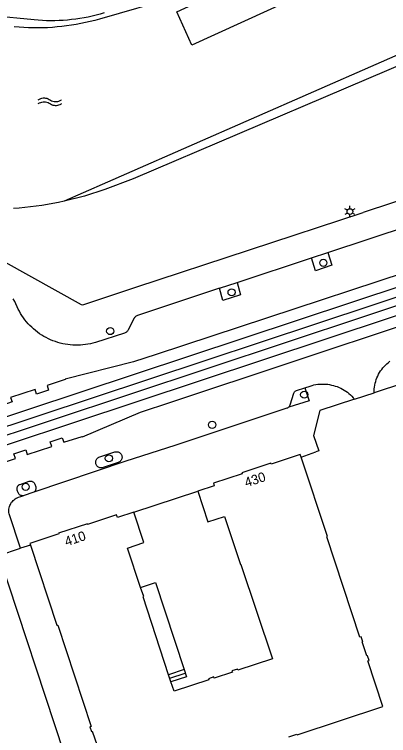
# Model space of a CAD drawing. Extents: x 122462 to 123306, y 485548 to 486417.
# Drawn here: x 122924.9 to 122983.5, y 486167.9 to 486281.1 of the extents above; entities that cross this region are included whole.
import ezdxf

# ---------------------------------------------------------------- set-up
doc = ezdxf.new("R2010")
doc.units = 0
for name, color, linetype in [('B-WE-IE-MEUBILAIR_WEGMEUBILAIR_VERKEERSBORD-S', 7, 'Continuous'), ('Level 1', 7, 'Continuous'), ('Level 12', 7, 'Continuous'), ('Level 16', 7, 'Continuous'), ('Level 17', 7, 'Continuous'), ('Level 19', 7, 'Continuous'), ('Level 30', 7, 'Continuous'), ('Level 31', 7, 'Continuous'), ('Level 33', 7, 'Continuous'), ('Level 37', 7, 'Continuous'), ('Level 50', 7, 'Continuous'), ('Level 53', 7, 'Continuous'), ('Level 55', 7, 'Continuous'), ('N werkgrens', 7, 'Continuous')]:
    doc.layers.add(name, color=color, linetype=linetype)

msp = doc.modelspace()

# ---------------------------------------------------------------- linework, layer by layer
at = {"layer": 'Level 1'}
msp.add_line((122949.42, 486176.31), (122949.06, 486177.43), dxfattribs=at)
for points in [[(122969.84, 486211.57), (122969.7, 486211.99), (122965.13, 486210.49), (122965.09, 486210.62), (122960.52, 486209.12), (122960.56, 486208.99), (122956.08, 486207.51), (122956.22, 486207.1), (122953.62, 486206.25)], [(122967.91, 486167.68), (122969.17, 486168.1), (122969.22, 486167.99), (122982.62, 486172.46), (122980.28, 486179.59), (122980.48, 486179.65), (122980.23, 486180.41), (122980.14, 486180.38), (122979.42, 486182.59), (122979.5, 486182.61), (122979.25, 486183.37), (122979.05, 486183.31), (122973.86, 486199.08), (122973.98, 486199.14), (122969.84, 486211.57)], [(122953.62, 486206.25), (122955.22, 486201.43), (122957.82, 486202.28), (122960.31, 486194.73), (122960.39, 486194.75), (122965.34, 486179.91), (122959.9, 486178.12), (122959.84, 486178.3), (122958.99, 486178.02), (122959.05, 486177.84), (122956.2, 486176.9), (122956.14, 486177.08), (122955.3, 486176.8), (122955.36, 486176.62), (122949.91, 486174.83), (122949.42, 486176.31)], [(122943.62, 486202.97), (122941.05, 486202.11), (122940.91, 486202.53), (122936.36, 486201.03), (122936.33, 486201.12), (122931.8, 486199.64), (122931.83, 486199.54), (122927.29, 486198.04), (122927.38, 486197.77)], [(122944.67, 486191.12), (122942.6, 486197.31), (122945.17, 486198.18), (122943.62, 486202.97)], [(122927.38, 486197.77), (122931.54, 486185.2), (122931.67, 486185.2), (122936.9, 486169.29), (122936.71, 486169.23), (122936.95, 486168.5), (122937.09, 486168.55), (122937.83, 486166.29), (122937.69, 486166.24), (122937.92, 486165.55), (122938.11, 486165.61), (122940.47, 486158.43), (122957.01, 486163.96)], [(122949.06, 486177.43), (122945.05, 486189.65), (122945.15, 486189.69), (122944.67, 486191.12)]]:
    msp.add_lwpolyline(points, dxfattribs=at)
at = {"layer": 'Level 12'}
msp.add_lwpolyline([(122952.71, 486276.29), (122950.32, 486281.52), (122966.24, 486288.81), (122968.63, 486283.58), (122952.71, 486276.29)], dxfattribs=at)
at = {"layer": 'Level 16'}
for points in [[(123077.51, 486315.81), (123061.12, 486307.75), (123059.81, 486307.11), (123041.02, 486298.31), (123000.65, 486281.69), (122991.32, 486277.54), (122932.68, 486251.75)], [(122950.18, 486283.84), (122938.2, 486280.35), (122937.48, 486280.15), (122936.75, 486279.97), (122936.02, 486279.8), (122935.29, 486279.65), (122934.55, 486279.51), (122933.81, 486279.39), (122933.07, 486279.28), (122932.33, 486279.19), (122931.59, 486279.12), (122930.84, 486279.06), (122930.09, 486279.01), (122929.34, 486278.98), (122928.59, 486278.97), (122927.85, 486278.97), (122927.1, 486278.99), (122926.35, 486279.02), (122925.6, 486279.07), (122924.86, 486279.14)], [(122932.68, 486251.75), (122931.81, 486251.57), (122930.93, 486251.39), (122930.05, 486251.24), (122929.17, 486251.1), (122928.28, 486250.97), (122927.39, 486250.86), (122926.51, 486250.76), (122925.61, 486250.68), (122924.72, 486250.61)]]:
    msp.add_lwpolyline(points, dxfattribs=at)
at = {"layer": 'Level 17'}
for p, q in [((122971.48, 486242.88), (122974.04, 486243.73)), ((122959.79, 486239), (122971.48, 486242.88)), ((122957.03, 486238.09), (122959.79, 486239)), ((122927.9, 486206.09), (122926.23, 486205.52)), ((122922.4, 486196.15), (122925.85, 486197.27)), ((122927.38, 486197.77), (122925.85, 486197.27))]:
    msp.add_line(p, q, dxfattribs=at)
for points in [[(123076.09, 486310.66), (123083.14, 486293.07), (123083.2, 486292.91), (123083.23, 486292.75), (123083.25, 486292.59), (123083.26, 486292.42), (123083.26, 486292.25), (123083.23, 486292.09), (123083.2, 486291.93), (123083.15, 486291.77), (123083.08, 486291.62), (123083.01, 486291.47), (123082.91, 486291.33), (123082.81, 486291.2), (123082.7, 486291.08), (123082.58, 486290.97), (123066.19, 486278.64), (123065.49, 486278.37), (123044.45, 486271.17), (123000.15, 486256.61), (122998.02, 486255.79), (122997.93, 486256.04), (122979.58, 486250)], [(123014.47, 486250), (123003.57, 486246.31), (122947.09, 486227.72), (122943.53, 486226.54), (122932.85, 486223.85), (122932.86, 486223.79), (122930, 486222.82), (122930.23, 486222.12), (122928.35, 486221.49), (122928.12, 486222.2), (122924.29, 486220.94), (122924.52, 486220.25), (122922.66, 486219.6), (122922.4, 486220.31), (122919.56, 486219.39), (122919.51, 486219.46), (122909.36, 486215.2), (122892.23, 486209.6)], [(122910.46, 486250), (122910.56, 486249.62), (122910.6, 486249.51), (122910.66, 486249.41), (122910.74, 486249.31), (122910.82, 486249.23), (122910.91, 486249.15), (122911.01, 486249.09), (122935.36, 486235.53), (122935.61, 486235.52), (122943.89, 486238.25), (122979.58, 486250)], [(122974.04, 486243.73), (122987, 486248.03), (122986.95, 486248.11), (122986.92, 486248.19), (122986.9, 486248.28), (122986.89, 486248.37), (122986.9, 486248.47), (122986.92, 486248.56), (122986.96, 486248.64), (122987, 486248.72), (122987.06, 486248.79), (122987.13, 486248.85), (122987.21, 486248.9), (122987.3, 486248.94), (122990.51, 486250)], [(122894.79, 486202.01), (122911.48, 486207.66), (122922.2, 486210.37), (122922.19, 486210.44), (122925.05, 486211.37), (122924.8, 486212.09), (122926.68, 486212.73), (122926.9, 486212.01), (122930.74, 486213.27), (122930.5, 486213.98), (122932.38, 486214.62), (122932.61, 486213.93), (122935.49, 486214.83), (122935.54, 486214.76), (122944.66, 486218.64), (122949.38, 486220.2), (123005.98, 486239.05), (123026.44, 486245.79)], [(122974.04, 486243.73), (122974.63, 486241.74), (122972.07, 486240.82), (122971.48, 486242.88)], [(122957.03, 486238.09), (122945.14, 486234.14), (122944.18, 486233.82), (122944.08, 486233.78), (122943.98, 486233.72), (122943.88, 486233.65), (122943.8, 486233.58), (122943.72, 486233.49), (122943.65, 486233.4), (122942.73, 486231.56), (122942.67, 486231.47), (122942.6, 486231.37), (122942.53, 486231.29), (122942.44, 486231.22), (122942.35, 486231.15), (122942.25, 486231.1), (122942.14, 486231.06), (122937.57, 486229.58), (122937.18, 486229.48), (122936.79, 486229.39), (122936.4, 486229.31), (122936.01, 486229.25), (122935.62, 486229.21), (122935.22, 486229.18), (122934.82, 486229.16), (122934.42, 486229.16), (122934.03, 486229.18), (122933.63, 486229.21), (122933.24, 486229.26), (122932.84, 486229.32), (122932.45, 486229.4), (122932.07, 486229.49), (122931.68, 486229.6), (122931.31, 486229.72), (122930.93, 486229.86), (122930.56, 486230.01), (122930.2, 486230.17), (122929.85, 486230.35), (122929.5, 486230.55), (122929.16, 486230.75), (122928.83, 486230.97), (122928.51, 486231.21), (122928.19, 486231.45), (122927.89, 486231.71), (122927.59, 486231.97), (122927.31, 486232.25), (122927.04, 486232.54), (122926.78, 486232.84), (122926.53, 486233.15), (122926.29, 486233.47), (122926.07, 486233.8), (122925.86, 486234.14), (122925.66, 486234.49), (122925.48, 486234.84), (122924.94, 486236.01), (122924.71, 486236.45)], [(122959.79, 486239), (122960.31, 486237.07), (122957.54, 486236.16), (122957.03, 486238.09)], [(123018.17, 486233.86), (123008.74, 486230.74), (122999.54, 486227.68), (122981.26, 486221.69)], [(122981.26, 486221.69), (122981.26, 486221.99), (122981.28, 486222.29), (122981.32, 486222.59), (122981.37, 486222.89), (122981.44, 486223.18), (122981.52, 486223.48), (122981.61, 486223.76), (122981.72, 486224.05), (122981.85, 486224.32), (122981.98, 486224.59), (122982.13, 486224.86), (122982.29, 486225.11), (122982.47, 486225.36), (122982.65, 486225.6), (122982.85, 486225.83), (122983.06, 486226.05), (122983.28, 486226.26), (122983.51, 486226.46), (122983.75, 486226.64)], [(122970.39, 486222.47), (122971.1, 486220.4), (122967.89, 486219.43)], [(122967.89, 486219.43), (122967.96, 486219.5), (122968.02, 486219.59), (122968.07, 486219.68), (122968.11, 486219.78), (122968.69, 486221.65), (122968.73, 486221.73), (122968.78, 486221.82), (122968.84, 486221.89), (122968.91, 486221.95), (122968.99, 486222), (122969.08, 486222.04), (122970.39, 486222.47)], [(122970.39, 486222.47), (122971.25, 486222.75), (122971.54, 486222.84), (122971.84, 486222.92), (122972.14, 486222.97), (122972.45, 486223.02), (122972.76, 486223.05), (122973.06, 486223.06), (122973.37, 486223.06), (122973.68, 486223.05), (122973.99, 486223.02), (122974.29, 486222.97), (122974.59, 486222.91), (122974.89, 486222.84), (122975.19, 486222.75), (122975.48, 486222.65), (122975.77, 486222.53), (122976.05, 486222.4), (122976.32, 486222.26), (122976.59, 486222.11), (122976.84, 486221.94), (122977.09, 486221.76), (122977.33, 486221.56), (122977.57, 486221.36), (122977.79, 486221.14), (122978, 486220.92), (122978.2, 486220.68)], [(122978.2, 486220.68), (122972.77, 486218.91), (122971.77, 486214.99), (122972.58, 486212.59), (122972.12, 486212.41)], [(122967.89, 486219.43), (122967.8, 486219.36), (122967.7, 486219.3), (122967.6, 486219.26), (122951.31, 486213.83), (122950.03, 486213.4), (122942.35, 486210.93), (122927.9, 486206.09)], [(122938.51, 486209.89), (122938.39, 486209.9), (122938.28, 486209.92), (122938.17, 486209.96), (122938.07, 486210.01), (122937.98, 486210.07), (122937.89, 486210.14), (122937.81, 486210.23), (122937.75, 486210.32), (122937.7, 486210.43), (122937.66, 486210.53), (122937.63, 486210.64), (122937.62, 486210.76), (122937.63, 486210.87), (122937.65, 486210.99), (122937.68, 486211.09), (122937.73, 486211.2), (122937.79, 486211.3), (122937.86, 486211.38), (122937.94, 486211.46), (122938.04, 486211.53), (122938.14, 486211.59), (122940.6, 486212.4), (122940.71, 486212.43), (122940.82, 486212.44), (122940.94, 486212.44), (122941.05, 486212.43), (122941.16, 486212.4), (122941.26, 486212.36), (122941.36, 486212.3), (122941.45, 486212.23), (122941.53, 486212.15), (122941.6, 486212.06), (122941.66, 486211.96), (122941.7, 486211.86), (122941.73, 486211.75), (122941.75, 486211.63), (122941.75, 486211.52), (122941.73, 486211.41), (122941.7, 486211.3), (122941.66, 486211.19), (122941.6, 486211.09), (122941.53, 486211), (122941.45, 486210.92), (122941.36, 486210.85), (122941.26, 486210.8), (122941.16, 486210.75), (122938.62, 486209.89), (122938.51, 486209.89)], [(122926.23, 486205.52), (122926.08, 486205.53), (122925.98, 486205.54), (122925.88, 486205.57), (122925.79, 486205.62), (122925.7, 486205.67), (122925.62, 486205.74), (122925.56, 486205.82), (122925.5, 486205.91), (122925.46, 486206), (122925.32, 486206.42), (122925.3, 486206.52), (122925.29, 486206.62), (122925.29, 486206.72), (122925.31, 486206.81), (122925.34, 486206.91), (122925.39, 486207), (122925.44, 486207.08), (122925.51, 486207.15), (122925.59, 486207.22), (122925.67, 486207.27), (122925.76, 486207.31), (122927.2, 486207.79), (122927.3, 486207.81), (122927.4, 486207.82), (122927.5, 486207.82), (122927.59, 486207.8), (122927.69, 486207.77), (122927.78, 486207.73), (122927.86, 486207.67), (122927.93, 486207.6), (122928, 486207.53), (122928.05, 486207.44), (122928.09, 486207.35), (122928.23, 486206.93), (122928.25, 486206.84), (122928.26, 486206.74), (122928.26, 486206.64), (122928.24, 486206.54), (122928.21, 486206.45), (122928.17, 486206.36), (122928.12, 486206.28), (122928.06, 486206.21), (122927.98, 486206.14), (122927.9, 486206.09)], [(122925.85, 486197.27), (122924.05, 486202.68), (122924.01, 486202.87), (122924, 486203.06), (122924, 486203.25), (122924.02, 486203.44), (122924.05, 486203.62), (122924.1, 486203.81), (122924.17, 486203.99), (122924.25, 486204.16), (122924.34, 486204.33), (122924.45, 486204.49), (122924.56, 486204.64), (122924.7, 486204.78), (122924.84, 486204.9), (122924.99, 486205.02), (122925.15, 486205.12), (122925.32, 486205.21), (122925.5, 486205.28), (122926.23, 486205.52)]]:
    msp.add_lwpolyline(points, dxfattribs=at)
at = {"layer": 'Level 19'}
for points in [[(123075.83, 486311.01), (123063.29, 486306.13), (123062.23, 486305.59), (123060.88, 486304.91), (123052.94, 486301.86), (123043.53, 486298.03), (122943.5, 486255.26), (122939.06, 486253.61), (122935.89, 486252.58), (122932.68, 486251.75)], [(122938.96, 486281.32), (122938.33, 486281.14), (122937.7, 486280.97), (122937.06, 486280.82), (122936.43, 486280.68), (122935.79, 486280.56), (122935.14, 486280.45), (122934.49, 486280.35), (122933.85, 486280.27), (122933.2, 486280.21), (122932.55, 486280.16), (122931.89, 486280.12), (122931.24, 486280.11), (122930.59, 486280.1), (122929.93, 486280.11), (122929.28, 486280.14), (122928.63, 486280.18), (122927.98, 486280.24), (122921.41, 486280.87), (122912.91, 486282.25)]]:
    msp.add_lwpolyline(points, dxfattribs=at)
at = {"layer": 'Level 30'}
msp.add_line((122951.49, 486178.23), (122949.06, 486177.43), dxfattribs=at)
msp.add_lwpolyline([(122944.67, 486191.12), (122947.01, 486191.9), (122951.49, 486178.23)], dxfattribs=at)
at = {"layer": 'Level 31'}
msp.add_lwpolyline([(122951.49, 486178.23), (122951.86, 486177.11), (122949.42, 486176.31)], dxfattribs=at)
at = {"layer": 'Level 33'}
msp.add_line((122949.24, 486176.87), (122951.67, 486177.67), dxfattribs=at)
at = {"layer": 'Level 37'}
for points in [[(122892.85, 486207.77), (123020.2, 486250)], [(123024.9, 486250), (122893.32, 486206.37)], [(123028.9, 486250), (122893.74, 486205.11)], [(123033.6, 486250), (122894.22, 486203.71)]]:
    msp.add_lwpolyline(points, dxfattribs=at)
at = {"layer": 'Level 50'}
for p, q in [((122977.09, 486250.36), (122976.7, 486250.58)), ((122977.48, 486250.58), (122977.48, 486251.03)), ((122978.26, 486250.58), (122977.87, 486250.36)), ((122977.09, 486249.91), (122976.7, 486249.68)), ((122977.48, 486249.23), (122977.48, 486249.68)), ((122978.26, 486249.68), (122977.87, 486249.91))]:
    msp.add_line(p, q, dxfattribs=at)
msp.add_circle((122977.48, 486250.13), 0.45, dxfattribs=at)
at = {"layer": 'Level 53'}
for centre in [(122973.31, 486242.09), (122958.93, 486237.46), (122939.9, 486231.38), (122970.31, 486221.39), (122955.88, 486216.66), (122939.69, 486211.4), (122926.65, 486206.93)]:
    msp.add_circle(centre, 0.56, dxfattribs=at)
at = {"layer": 'Level 55'}
for points in [[(122928.63, 486267.69), (122928.82, 486267.8), (122929.01, 486267.88), (122929.2, 486267.94), (122929.39, 486267.97), (122929.58, 486267.97), (122929.77, 486267.96), (122929.96, 486267.92), (122930.15, 486267.85), (122930.34, 486267.76), (122930.53, 486267.63), (122930.72, 486267.54), (122930.91, 486267.47), (122931.1, 486267.42), (122931.29, 486267.4), (122931.48, 486267.4), (122931.67, 486267.43), (122931.86, 486267.48), (122932.05, 486267.56), (122932.24, 486267.66), (122932.27, 486267.68)], [(122928.63, 486267.09), (122928.82, 486267.2), (122929.01, 486267.28), (122929.2, 486267.34), (122929.39, 486267.37), (122929.58, 486267.37), (122929.77, 486267.36), (122929.96, 486267.32), (122930.15, 486267.25), (122930.34, 486267.16), (122930.53, 486267.03), (122930.72, 486266.93), (122930.91, 486266.87), (122931.1, 486266.82), (122931.29, 486266.8), (122931.48, 486266.8), (122931.67, 486266.83), (122931.86, 486266.88), (122932.05, 486266.96), (122932.24, 486267.06), (122932.27, 486267.09)]]:
    msp.add_lwpolyline(points, dxfattribs=at)
at = {"layer": 'N werkgrens'}
for p, q in [((122978.2, 486220.68), (122981.26, 486221.69)), ((122969.84, 486211.57), (122972.12, 486212.41)), ((122943.62, 486202.97), (122953.62, 486206.25)), ((122922.4, 486196.15), (122939.61, 486144.05))]:
    msp.add_line(p, q, dxfattribs=at)

# ---------------------------------------------------------------- texts
at = {"layer": 'B-WE-IE-MEUBILAIR_WEGMEUBILAIR_VERKEERSBORD-S'}
for s, rotation, p in [('430', 18.2157, (122961.24, 486206.84)), ('410', 18.2731, (122933.04, 486197.57))]:
    msp.add_text(s, height=1.5, rotation=rotation, dxfattribs=at).set_placement(p)

doc.saveas('drawing.dxf')
